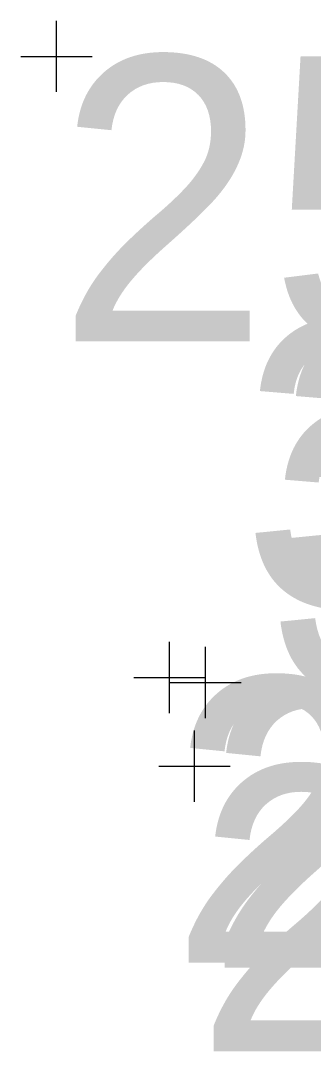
# Model space of a CAD drawing. Extents: x -829398 to -819400, y -1074439 to -1067977.
# Drawn here: x -821703.259 to -821702.03, y -1070272.441 to -1070268.087 of the extents above; entities that cross this region are included whole.
import ezdxf

# ---------------------------------------------------------------- set-up
doc = ezdxf.new("R2010")
doc.units = 0
for name, color, linetype in [('Vrstva 60', 7, 'Continuous'), ('Vrstva 61', 7, 'Continuous'), ('Čísla bodů_doměření_2012', 7, 'Continuous')]:
    doc.layers.add(name, color=color, linetype=linetype)

# ---------------------------------------------------------------- blocks, each defined once
blk = doc.blocks.new('BOD')
at = {"layer": 'Čísla bodů_doměření_2012'}
for p, q in [((0, -0.15), (0, 0.15)), ((-0.15, 0), (0.15, 0))]:
    blk.add_line(p, q, dxfattribs=at)

msp = doc.modelspace()

# ---------------------------------------------------------------- block references
at = {"layer": 'Vrstva 60'}
for p in [(-821703.109, -1070268.237), (-821703.109, -1070268.237), (-821702.634, -1070270.851), (-821702.634, -1070270.851), (-821702.483, -1070270.872), (-821702.483, -1070270.872), (-821702.529, -1070271.224), (-821702.529, -1070271.224)]:
    msp.add_blockref('BOD', p, dxfattribs=at)

# ---------------------------------------------------------------- texts
for s, p in [('258', (-821703.109, -1070269.437)), ('242', (-821702.634, -1070272.051)), ('256', (-821702.483, -1070272.072)), ('243', (-821702.529, -1070272.424))]:
    msp.add_text(s, height=1.2, dxfattribs=at).set_placement(p)
at = {"layer": 'Vrstva 61'}
for s, p in [('316.240', (-821702.334, -1070270.551)), ('319.384', (-821702.183, -1070270.572)), ('316.238', (-821702.229, -1070270.924))]:
    msp.add_text(s, height=1.2, dxfattribs=at).set_placement(p)

doc.saveas('drawing.dxf')
